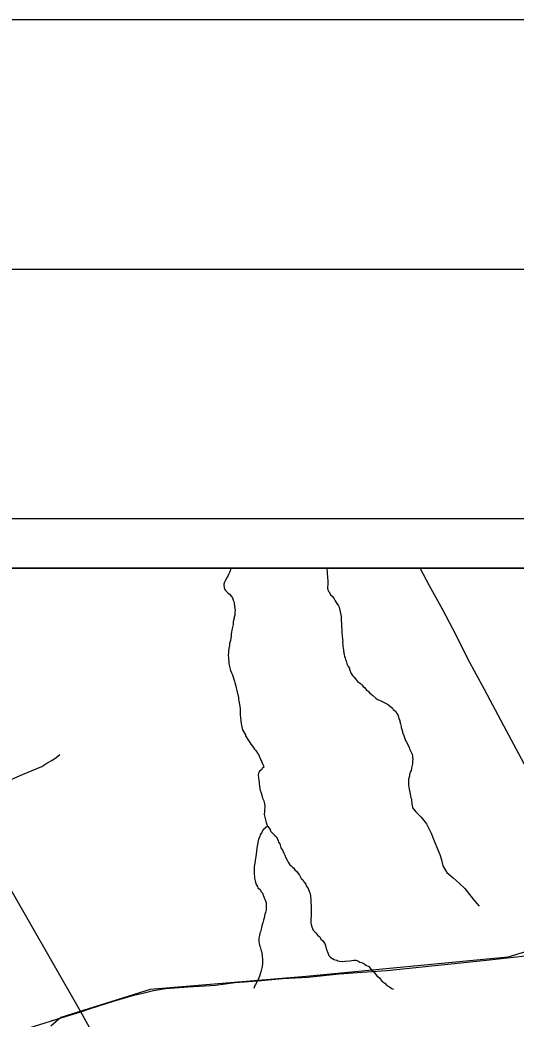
# Model space of a CAD drawing. Extents: x 0 to 34, y 0 to 22.
# Drawn here: x 6.245 to 7.241, y 19.995 to 22 of the extents above; entities that cross this region are included whole.
import ezdxf

# ---------------------------------------------------------------- set-up
doc = ezdxf.new("R2010")
doc.units = 0
for name, color, linetype in [('GM_X_Corporation', 7, 'Continuous'), ('GM_X_County_Road', 7, 'Continuous'), ('GM_X_Minor_River', 7, 'Continuous'), ('GM_X_Rail_Line', 7, 'Continuous'), ('GM_X_State_Route', 7, 'Continuous'), ('GM_X_Township_Road', 7, 'Continuous'), ('GM_X_US_Route', 7, 'Continuous'), ('SH_Border', 7, 'Continuous'), ('SH_Cut_Line', 7, 'Continuous'), ('SH_Data', 7, 'Continuous')]:
    doc.layers.add(name, color=color, linetype=linetype)

msp = doc.modelspace()

# ---------------------------------------------------------------- linework, layer by layer
at = {"layer": 'GM_X_Corporation'}
msp.add_lwpolyline([(8.9, 18.9286), (8.9, 20.9), (3.0971, 20.9)], dxfattribs=at)
at = {"layer": 'GM_X_County_Road'}
msp.add_lwpolyline([(6.7045, 19.3266), (6.7015, 19.3611), (6.6992, 19.3785), (6.6966, 19.3995), (6.6926, 19.4115), (6.6836, 19.4292), (6.6081, 19.5704), (6.4746, 19.8149), (6.367, 20.0102)], dxfattribs=at)
at = {"layer": 'GM_X_Minor_River'}
for points in [[(6.6672, 20.9), (6.6673, 20.8996), (6.6672, 20.897), (6.6655, 20.8913), (6.6635, 20.8876), (6.6619, 20.8842), (6.6604, 20.882), (6.6564, 20.8745), (6.6552, 20.8719), (6.6543, 20.8677), (6.6542, 20.8651), (6.6552, 20.8582), (6.6574, 20.8555), (6.6626, 20.8497), (6.6652, 20.8481), (6.6696, 20.8434), (6.6711, 20.8403), (6.6728, 20.8357), (6.6743, 20.833), (6.6746, 20.8304), (6.6756, 20.8232), (6.6759, 20.8197), (6.6765, 20.8148), (6.6764, 20.8125), (6.6759, 20.8057), (6.6746, 20.8019), (6.6746, 20.7997), (6.6729, 20.7921), (6.6724, 20.7891), (6.6724, 20.7868), (6.671, 20.7793), (6.6698, 20.7747), (6.6697, 20.7721), (6.6688, 20.7676), (6.6687, 20.7638), (6.6674, 20.7547), (6.6657, 20.7487), (6.6656, 20.7449), (6.6639, 20.7392), (6.6634, 20.7332), (6.6633, 20.7305), (6.6629, 20.7264), (6.6634, 20.7195), (6.6643, 20.7092), (6.665, 20.7054)], [(6.8608, 20.9), (6.8609, 20.8984), (6.8615, 20.8926), (6.8623, 20.8793), (6.8627, 20.8767), (6.8629, 20.8729), (6.8629, 20.8695), (6.8628, 20.8664), (6.8623, 20.8627), (6.8622, 20.8596), (6.8625, 20.857), (6.8632, 20.8547), (6.8655, 20.8523), (6.868, 20.8466), (6.8713, 20.8438), (6.8739, 20.8407), (6.8754, 20.8384), (6.8775, 20.8346), (6.8797, 20.8315), (6.8808, 20.8292), (6.8841, 20.8245), (6.8852, 20.8215), (6.8862, 20.8184), (6.8872, 20.8127), (6.8879, 20.8104), (6.8892, 20.802), (6.8892, 20.7986), (6.8895, 20.7955), (6.89, 20.7887), (6.8904, 20.7857), (6.8903, 20.7834), (6.8908, 20.775), (6.8911, 20.7712), (6.8923, 20.7575), (6.8926, 20.7537), (6.8925, 20.7515), (6.8928, 20.7461), (6.8931, 20.7427), (6.8934, 20.7401), (6.894, 20.7355), (6.8946, 20.7298), (6.8953, 20.7275), (6.8963, 20.7225), (6.8974, 20.7202), (6.8988, 20.7145), (6.8999, 20.7122), (6.9009, 20.7084), (6.9034, 20.7026), (6.906, 20.6991), (6.9063, 20.6968), (6.9099, 20.6888)], [(6.665, 20.7054), (6.6657, 20.7031), (6.6677, 20.6947), (6.6695, 20.6898), (6.6713, 20.6863), (6.6738, 20.6775), (6.6752, 20.6733), (6.6762, 20.6706), (6.6783, 20.663), (6.679, 20.6599), (6.6797, 20.6576), (6.6807, 20.6515), (6.6814, 20.6492), (6.6831, 20.6408), (6.6834, 20.6367), (6.6844, 20.6336), (6.6854, 20.6264), (6.6864, 20.6229), (6.6867, 20.618), (6.687, 20.6138), (6.6869, 20.6108), (6.6871, 20.6058), (6.6874, 20.6005), (6.6883, 20.5937), (6.689, 20.5879), (6.6896, 20.5853), (6.6899, 20.5815), (6.6917, 20.5757), (6.6935, 20.5726), (6.6975, 20.5657), (6.6978, 20.5634), (6.7037, 20.5542), (6.7059, 20.5503), (6.7084, 20.5472), (6.7136, 20.5403), (6.7158, 20.5368), (6.718, 20.5341), (6.7213, 20.5291), (6.7235, 20.526), (6.7256, 20.5213), (6.7271, 20.5187), (6.7285, 20.5148), (6.7296, 20.5125), (6.7325, 20.506), (6.7335, 20.5033), (6.7342, 20.5006), (6.7311, 20.4981), (6.7295, 20.4954), (6.7264, 20.4936), (6.7245, 20.491), (6.7236, 20.488), (6.7232, 20.4857), (6.7238, 20.4785), (6.7241, 20.4747), (6.7247, 20.4702), (6.7246, 20.4671), (6.7253, 20.4633), (6.7263, 20.4572), (6.7269, 20.4538), (6.728, 20.4511), (6.7301, 20.4446), (6.7308, 20.4412), (6.7319, 20.4389), (6.734, 20.4335), (6.7351, 20.4304), (6.7358, 20.4266), (6.736, 20.4232), (6.7358, 20.4122), (6.7349, 20.406)], [(6.9099, 20.6888), (6.9121, 20.6849), (6.9147, 20.6818), (6.9202, 20.6752), (6.9224, 20.6729), (6.9284, 20.6689), (6.931, 20.6662), (6.9336, 20.6627), (6.9362, 20.6608), (6.9413, 20.6546), (6.9436, 20.653), (6.9465, 20.6499), (6.9499, 20.6475), (6.9532, 20.6444), (6.9592, 20.6393), (6.9625, 20.6366), (6.9663, 20.6349), (6.9734, 20.6317), (6.9787, 20.6293), (6.9824, 20.6273), (6.9847, 20.6257), (6.9884, 20.6222), (6.9928, 20.6191), (6.9939, 20.6168), (6.9984, 20.6132), (7.0013, 20.6086), (7.0035, 20.6059), (7.0049, 20.6021), (7.0056, 20.5975), (7.007, 20.5944), (7.007, 20.5921), (7.0084, 20.5876), (7.0098, 20.5826), (7.0101, 20.5803), (7.0126, 20.5726), (7.0129, 20.5704), (7.015, 20.5642), (7.0164, 20.5604), (7.0189, 20.5546), (7.02, 20.552), (7.0244, 20.5439), (7.0258, 20.5401), (7.0269, 20.5374), (7.0279, 20.5351), (7.0301, 20.5308), (7.0312, 20.5281), (7.0319, 20.5259), (7.0326, 20.5232), (7.0329, 20.5205), (7.0332, 20.5182), (7.033, 20.511), (7.0326, 20.5076), (7.0321, 20.5046), (7.0313, 20.502), (7.0304, 20.4982), (7.0299, 20.4944), (7.0283, 20.4907), (7.0275, 20.488), (7.0267, 20.4858), (7.0266, 20.4824), (7.0249, 20.4767), (7.0247, 20.4695), (7.025, 20.4642), (7.0253, 20.4611), (7.0259, 20.4562), (7.0266, 20.4539), (7.0283, 20.4463), (7.029, 20.4436), (7.0297, 20.4394), (7.0304, 20.4367), (7.0307, 20.4329), (7.0313, 20.4295), (7.0316, 20.4265), (7.0326, 20.4207), (7.0337, 20.4184)], [(7.0337, 20.4184), (7.0395, 20.4109), (7.0503, 20.4005), (7.061, 20.3874)], [(6.7349, 20.406), (6.7391, 20.3898), (6.7402, 20.3856), (6.7424, 20.3814), (6.7469, 20.376), (6.7476, 20.3725), (6.7509, 20.3687), (6.7566, 20.3636), (6.7599, 20.3613), (6.7632, 20.3532), (6.7639, 20.3506), (6.7665, 20.3467), (6.7687, 20.3391), (6.772, 20.3341), (6.7742, 20.3279), (6.7764, 20.3245), (6.7782, 20.3187), (6.7808, 20.3145), (6.783, 20.3099), (6.7867, 20.3049), (6.7894, 20.3026), (6.7916, 20.2999), (6.7942, 20.2983), (6.7968, 20.2945), (6.8006, 20.2913), (6.8032, 20.2871), (6.8062, 20.284), (6.8091, 20.2775), (6.8128, 20.2744), (6.8147, 20.2706), (6.8184, 20.2659), (6.8191, 20.2629), (6.8232, 20.2571), (6.8261, 20.2502), (6.8276, 20.2475), (6.8282, 20.241), (6.8285, 20.2357), (6.8288, 20.2281), (6.8291, 20.2235), (6.829, 20.2174), (6.8293, 20.2144), (6.8291, 20.2018), (6.8287, 20.1973), (6.8286, 20.1942), (6.8289, 20.1878), (6.8296, 20.1851), (6.8306, 20.1801), (6.8336, 20.1736), (6.8377, 20.169), (6.8403, 20.1666), (6.8429, 20.1628), (6.8467, 20.1601), (6.8489, 20.1558), (6.8522, 20.1531), (6.8541, 20.15), (6.8567, 20.147), (6.8578, 20.142), (6.8588, 20.1393), (6.861, 20.1328), (6.8621, 20.1301), (6.865, 20.1232), (6.868, 20.1194), (6.8748, 20.1151), (6.8805, 20.1135), (6.8831, 20.1123), (6.8865, 20.1114), (6.8926, 20.111), (6.8968, 20.1116), (6.9063, 20.1122), (6.9109, 20.1129), (6.9151, 20.1132), (6.9189, 20.1132), (6.923, 20.1123), (6.9272, 20.1096), (6.9343, 20.1072), (6.9392, 20.1033), (6.9453, 20.1005), (6.9497, 20.0947), (6.9553, 20.0901), (6.9602, 20.0828), (6.9665, 20.0781), (6.971, 20.0715), (6.977, 20.0676), (6.9815, 20.0626), (6.9868, 20.0599), (6.9909, 20.0564), (6.9947, 20.0555)], [(7.061, 20.3874), (7.0648, 20.3789), (7.07, 20.3682), (7.0751, 20.3563), (7.0838, 20.3349), (7.0875, 20.3253), (7.0907, 20.3146), (7.0939, 20.3031), (7.1017, 20.2897), (7.1144, 20.2788), (7.1264, 20.268), (7.1376, 20.2575), (7.1473, 20.2452), (7.1574, 20.2325), (7.1667, 20.222)], [(6.7417, 20.3827), (6.7332, 20.3751), (6.7297, 20.369), (6.7266, 20.3653), (6.7261, 20.3623), (6.7237, 20.3558), (6.7229, 20.3532), (6.7204, 20.3384), (6.719, 20.3259), (6.7182, 20.3217), (6.7166, 20.3137), (6.7153, 20.3039), (6.7152, 20.3012), (6.7147, 20.2928), (6.7146, 20.2887), (6.7156, 20.2784), (6.7166, 20.273), (6.7177, 20.27), (6.7192, 20.2654), (6.7214, 20.2615), (6.7225, 20.2589), (6.7266, 20.255), (6.7288, 20.2508), (6.7318, 20.2477), (6.7351, 20.2389), (6.7365, 20.2362), (6.7387, 20.2293), (6.739, 20.2259), (6.7393, 20.2182), (6.7388, 20.2148), (6.7376, 20.2095), (6.7364, 20.2057), (6.7351, 20.1985), (6.7335, 20.194), (6.7323, 20.1883), (6.7307, 20.1849), (6.7299, 20.1792), (6.7287, 20.1758), (6.7275, 20.1705), (6.7263, 20.1679), (6.7254, 20.1633), (6.7242, 20.1577), (6.7245, 20.1504), (6.7252, 20.1474), (6.7258, 20.1432), (6.7269, 20.1401), (6.7291, 20.1325), (6.7302, 20.1294), (6.7312, 20.121), (6.7318, 20.1153), (6.7317, 20.1066), (6.7308, 20.1005), (6.7292, 20.0929), (6.728, 20.0899), (6.7256, 20.0816), (6.722, 20.0736), (6.7204, 20.0695), (6.7177, 20.0646), (6.7153, 20.0612), (6.7141, 20.0567)]]:
    msp.add_lwpolyline(points, dxfattribs=at)
at = {"layer": 'GM_X_Rail_Line'}
msp.add_lwpolyline([(8.9, 20.5317), (8.865, 20.5331), (8.6616, 20.5066), (8.2899, 20.47), (8.0777, 20.4538), (7.9686, 20.4444), (7.8915, 20.4068), (7.8679, 20.3946), (7.8333, 20.3737), (7.7918, 20.3381), (7.7538, 20.3081), (7.7039, 20.2773), (7.6367, 20.2356), (7.4218, 20.1917), (7.3745, 20.1714), (7.3015, 20.143), (7.2242, 20.1194), (6.8196, 20.081), (6.5058, 20.0545), (6.3266, 19.9988), (6.3068, 19.9813)], dxfattribs=at)
at = {"layer": 'GM_X_State_Route'}
msp.add_lwpolyline([(7.3563, 20.3183), (7.2869, 20.4512), (7.2163, 20.5836), (7.1774, 20.6568), (7.1438, 20.7179), (7.1209, 20.7646), (7.0934, 20.8162), (7.0666, 20.8644), (7.0484, 20.9)], dxfattribs=at)
at = {"layer": 'GM_X_Township_Road'}
for points in [[(6.1343, 20.4288), (6.1639, 20.4454), (6.1861, 20.4571), (6.2151, 20.471), (6.2499, 20.4862), (6.2884, 20.5018), (6.2987, 20.5085), (6.3087, 20.514), (6.3175, 20.5202), (6.3248, 20.5265)], [(6.367, 20.0102), (6.2024, 20.2959)]]:
    msp.add_lwpolyline(points, dxfattribs=at)
at = {"layer": 'GM_X_US_Route'}
for points in [[(6.367, 20.0102), (6.3866, 20.0168), (6.4322, 20.031), (6.4735, 20.043), (6.4915, 20.0472), (6.5127, 20.0525), (6.537, 20.0565), (6.5826, 20.0599), (6.6371, 20.0636), (6.6764, 20.0684), (6.7225, 20.0723), (6.7715, 20.0765), (6.8227, 20.0797), (6.8858, 20.086), (6.9315, 20.0892), (6.9813, 20.0928), (7.1812, 20.1136), (7.2412, 20.1203), (7.2642, 20.1229)], [(6.2178, 19.9642), (6.2737, 19.9811), (6.3294, 19.9984), (6.367, 20.0102)]]:
    msp.add_lwpolyline(points, dxfattribs=at)
at = {"layer": 'SH_Border'}
msp.add_lwpolyline([(1.5, 21.5), (33.5, 21.5), (33.5, 0.5), (1.5, 0.5)], close=True, dxfattribs=at)
at = {"layer": 'SH_Cut_Line'}
msp.add_lwpolyline([(0, 0), (34, 0), (34, 22), (0, 22)], close=True, dxfattribs=at)
at = {"layer": 'SH_Data'}
for p, q in [((2, 21), (9, 21)), ((2.1, 20.9), (8.9, 20.9))]:
    msp.add_line(p, q, dxfattribs=at)

doc.saveas('drawing.dxf')
